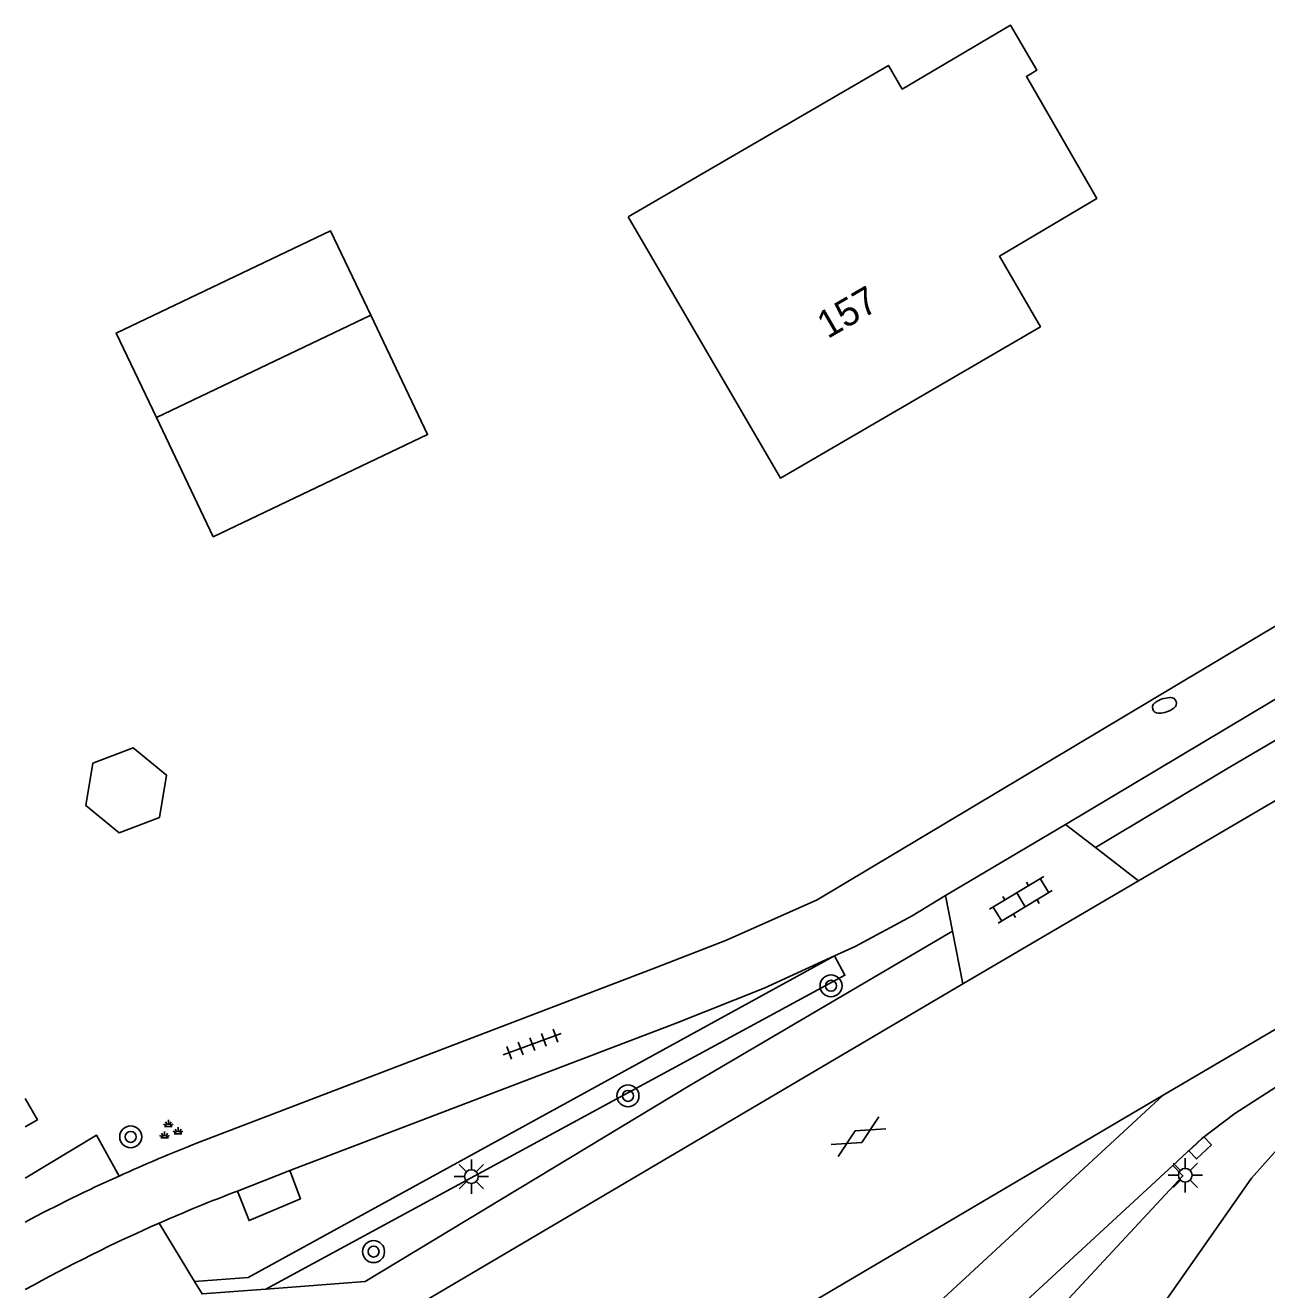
# Model space of a CAD drawing. Extents: x 135999 to 138000, y 396000 to 398501.
# Drawn here: x 136000 to 136045.17, y 397396.92 to 397442.92 of the extents above; entities that cross this region are included whole.
import ezdxf

# ---------------------------------------------------------------- set-up
doc = ezdxf.new("R2010")
doc.units = 0
for name, color, linetype in [('gg-afsc-erfafscheiding', 7, 'Continuous'), ('gg-anno-huisnummerreeks BGT', 7, 'Continuous'), ('gg-bbg-gedigitaliseerde bebouwing', 7, 'Continuous'), ('gg-bbg-gedigitaliseerde bijgebouw', 7, 'Continuous'), ('gg-bbg-hoofdgebouw', 7, 'Continuous'), ('gg-bbg-luifel en loopbrug', 7, 'Continuous'), ('gg-bbg-tussenscheiding', 7, 'Continuous'), ('gg-knt-verharding', 7, 'Continuous'), ('gt-grn-groengrens', 7, 'Continuous'), ('gt-grn-weggrens', 7, 'Continuous'), ('gt-symb-boom', 7, 'Continuous'), ('gt-symb-brandkraan', 7, 'Continuous'), ('gt-symb-gesloten verharding', 7, 'Continuous'), ('gt-symb-groenvak', 7, 'Continuous'), ('gt-symb-klinker verharding', 7, 'Continuous'), ('gt-symb-kolk', 7, 'Continuous'), ('gt-symb-lichtmast', 7, 'Continuous'), ('gt-symb-tegel verharding', 7, 'Continuous')]:
    doc.layers.add(name, color=color, linetype=linetype)

# ---------------------------------------------------------------- blocks, each defined once
blk = doc.blocks.new('gt0-LMAST')
at = {"layer": 'gt-symb-lichtmast'}
for p, q in [((-0.005, 0.246), (-0.005, 0.621)), ((-0.182, 0.173), (-0.447, 0.438)), ((0.172, 0.173), (0.437, 0.438)), ((-0.255, -0.004), (-0.63, -0.004)), ((-0.182, -0.181), (-0.447, -0.446)), ((-0.005, -0.254), (-0.005, -0.629)), ((0.437, -0.446), (0.172, -0.181)), ((0.245, -0.004), (0.62, -0.004))]:
    blk.add_line(p, q, dxfattribs=at)
blk.add_circle((-0.005, -0.004), 0.25, dxfattribs=at)
blk = doc.blocks.new('gt0-KOLK')
at = {"layer": 'gt-symb-kolk'}
blk.add_lwpolyline([(0, 0), (0.375, 0), (0.375, 0.4), (-0.375, 0.4), (-0.375, 0), (0, 0)], dxfattribs=at)
blk = doc.blocks.new('gt0-GESVH1')
at = {"layer": 'gt-symb-gesloten verharding'}
for p, q in [((-0.992, -0.261), (0.008, 0.239)), ((0.008, -0.261), (-0.992, 0.239)), ((0.008, 0.239), (1.008, -0.261)), ((1.008, 0.239), (0.008, -0.261))]:
    blk.add_line(p, q, dxfattribs=at)
blk = doc.blocks.new('gt0-TEG1')
at = {"layer": 'gt-symb-tegel verharding'}
for p, q in [((-1.125, 0), (1.125, 0)), ((-0.9, -0.25), (-0.9, 0.25)), ((-0.45, -0.25), (-0.45, 0.25)), ((0, -0.25), (0, 0.25)), ((0.45, -0.25), (0.45, 0.25)), ((0.9, -0.25), (0.9, 0.25))]:
    blk.add_line(p, q, dxfattribs=at)
blk = doc.blocks.new('gt0-BOOM')
at = {"layer": 'gt-symb-boom'}
for radius in [0.4, 0.2]:
    blk.add_circle((0, 0), radius, dxfattribs=at)
blk = doc.blocks.new('gt0-KL1')
at = {"layer": 'gt-symb-klinker verharding'}
for p, q in [((-1.15, 0.3), (1.15, 0.3)), ((-1, -0.3), (-1, 0.3)), ((-0.5, 0.3), (-0.5, 0.45)), ((0, -0.3), (0, 0.3)), ((0.5, 0.3), (0.5, 0.45)), ((1, -0.3), (1, 0.3)), ((-1.15, -0.3), (1.15, -0.3)), ((-0.5, -0.45), (-0.5, -0.3)), ((0.5, -0.45), (0.5, -0.3))]:
    blk.add_line(p, q, dxfattribs=at)
blk = doc.blocks.new('gt0-BR')
at = {"layer": 'gt-symb-brandkraan'}
for centre, radius, start, end in [((-0.244, 0), 0.206, 107.5669, 252.4331), ((0.599, -2.664), 3, 106.892, 107.5669), ((0, -0.691), 0.938, 73.108, 106.892), ((-0.599, -2.664), 3, 72.4331, 73.108), ((0.244, 0), 0.206, 287.567, 72.4331), ((0.599, 2.664), 3, 252.4331, 253.108), ((0, 0.691), 0.938, 253.108, 286.8921), ((-0.599, 2.664), 3, 286.8921, 287.567)]:
    blk.add_arc(centre, radius, start, end, dxfattribs=at)
blk = doc.blocks.new('gt0-GRVAK')
at = {"layer": 'gt-symb-groenvak'}
for p, q in [((-0.11, 0.189), (-0.228, 0.24)), ((-0.182, 0.153), (0.088, 0.153)), ((-0.091, 0.211), (-0.156, 0.322)), ((-0.047, 0.214), (-0.047, 0.393)), ((-0.004, 0.211), (0.061, 0.322)), ((0.015, 0.189), (0.133, 0.24)), ((0.262, -0.052), (0.197, 0.059)), ((0.305, -0.049), (0.305, 0.13)), ((0.349, -0.052), (0.414, 0.059)), ((-0.245, -0.228), (-0.363, -0.177)), ((-0.318, -0.264), (-0.047, -0.264)), ((-0.226, -0.206), (-0.291, -0.095)), ((-0.183, -0.203), (-0.183, -0.024)), ((-0.139, -0.206), (-0.074, -0.095)), ((-0.12, -0.228), (-0.002, -0.177)), ((0.243, -0.074), (0.125, -0.023)), ((0.17, -0.11), (0.441, -0.11)), ((0.368, -0.074), (0.486, -0.023))]:
    blk.add_line(p, q, dxfattribs=at)

msp = doc.modelspace()

# ---------------------------------------------------------------- linework, layer by layer
at = {"layer": 'gg-afsc-erfafscheiding'}
msp.add_lwpolyline([(136034.915, 397383.125), (136040.139, 397394.158), (136041.281, 397396.216), (136044.621, 397400.983), (136046.233, 397402.786), (136047.93, 397404.329), (136048.285, 397404.881), (136050.6, 397406.625)], dxfattribs=at)
at = {"layer": 'gg-bbg-gedigitaliseerde bebouwing'}
msp.add_line((136000, 397403.878), (136000.44, 397403.1), dxfattribs=at)
at = {"layer": 'gg-bbg-gedigitaliseerde bijgebouw'}
for points in [[(136004.77, 397428.645), (136003.302, 397431.719), (136011.101, 397435.443), (136012.569, 397432.369)], [(136012.569, 397432.369), (136014.638, 397428.036), (136006.839, 397424.312), (136004.77, 397428.645)]]:
    msp.add_lwpolyline(points, dxfattribs=at)
at = {"layer": 'gg-bbg-hoofdgebouw'}
msp.add_line((136000, 397402.851), (136000.44, 397403.1), dxfattribs=at)
msp.add_lwpolyline([(136021.941, 397435.952), (136027.474, 397426.445), (136036.935, 397431.951), (136035.443, 397434.517), (136038.985, 397436.622), (136036.426, 397441.057), (136036.803, 397441.281), (136035.851, 397442.919), (136031.908, 397440.596), (136031.405, 397441.46), (136021.941, 397435.952)], dxfattribs=at)
at = {"layer": 'gg-bbg-luifel en loopbrug'}
msp.add_lwpolyline([(136004.885, 397414.096), (136005.136, 397415.64), (136003.924, 397416.63), (136002.46, 397416.075), (136002.209, 397414.531), (136003.421, 397413.541), (136004.885, 397414.096)], dxfattribs=at)
at = {"layer": 'gg-bbg-tussenscheiding'}
msp.add_line((136004.77, 397428.645), (136012.569, 397432.369), dxfattribs=at)
at = {"layer": 'gg-knt-verharding'}
for p, q in [((136062.854, 397424.872), (136040.505, 397411.798)), ((136037.847, 397413.838), (136033.488, 397411.262)), ((136037.847, 397413.838), (136038.936, 397413.002)), ((136057.047, 397413.204), (136041.407, 397403.997)), ((136038.936, 397413.002), (136040.505, 397411.798)), ((136040.505, 397411.798), (136034.114, 397408.045)), ((136033.742, 397409.959), (136033.488, 397411.262)), ((136034.114, 397408.045), (136033.742, 397409.959)), ((136034.114, 397408.045), (136007.949, 397392.636)), ((136041.407, 397403.997), (136016.686, 397381.184))]:
    msp.add_line(p, q, dxfattribs=at)
for points in [[(136061.001, 397427.084), (136055.647, 397424.344), (136052.775, 397422.753), (136037.847, 397413.838)], [(136006.27, 397402.259), (136022.951, 397408.641), (136025.518, 397409.639), (136028.818, 397411.101), (136049.416, 397423.406)], [(136029.443, 397409.062), (136030.192, 397409.404), (136032.266, 397410.524), (136033.488, 397411.262)], [(136055.565, 397410.224), (136045.98, 397404.594), (136044.014, 397403.328), (136042.813, 397402.416), (136041.76, 397401.439)], [(136009.625, 397401.252), (136023.681, 397406.615), (136026.883, 397407.893), (136029.443, 397409.062)], [(136015.236, 397385.619), (136016.229, 397386.182), (136016.412, 397386.276), (136024.407, 397393.98), (136041.407, 397403.997)], [(136000, 397400.98), (136002.595, 397402.539), (136003.412, 397401.053)], [(136007.722, 397400.51), (136008.145, 397399.432), (136010.012, 397400.231), (136009.625, 397401.252)], [(136041.76, 397401.439), (136042.122, 397401.057), (136031.738, 397389.898), (136015.992, 397375.377), (136013.62, 397373.288)], [(136041.76, 397401.439), (136024.309, 397385.347), (136017.511, 397379.096)]]:
    msp.add_lwpolyline(points, dxfattribs=at)
for centre, radius, start, end in [((136026.306, 397350.789), 55.232, 111.2693, 114.4876), ((136027.418, 397347.716), 58.491, 114.23181, 117.95406), ((136028.757, 397345.175), 59.198, 110.81336, 113.79729), ((136028.644, 397345.303), 59.036, 113.74695, 119.02494)]:
    msp.add_arc(centre, radius, start, end, dxfattribs=at)
at = {"layer": 'gt-grn-groengrens'}
msp.add_line((136004.87, 397399.34), (136006.159, 397397.218), dxfattribs=at)
for points in [[(136038.936, 397413.002), (136043.723, 397415.875), (136064.423, 397428.024)], [(136008.753, 397396.941), (136012.368, 397397.218), (136024.156, 397404.333), (136033.742, 397409.959)], [(136006.159, 397397.218), (136008.112, 397397.367), (136029.443, 397409.062)], [(136029.443, 397409.062), (136029.822, 397408.362), (136008.753, 397396.941)], [(136006.159, 397397.218), (136006.435, 397396.764), (136008.753, 397396.941)]]:
    msp.add_lwpolyline(points, dxfattribs=at)
at = {"layer": 'gt-grn-weggrens'}
msp.add_line((136009.625, 397401.252), (136007.722, 397400.51), dxfattribs=at)

# ---------------------------------------------------------------- block references
at = {"layer": 'gt-symb-boom'}
for p in [(136029.318, 397407.975), (136021.929, 397403.972), (136003.835, 397402.481), (136012.672, 397398.307)]:
    msp.add_blockref('gt0-BOOM', p, dxfattribs=at)
at = {"layer": 'gt-symb-brandkraan', "rotation": -161.58316555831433}
msp.add_blockref('gt0-BR', (136041.448, 397418.177), dxfattribs=at)
at = {"layer": 'gt-symb-gesloten verharding', "rotation": 30.334805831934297}
msp.add_blockref('gt0-GESVH1', (136030.305, 397402.492), dxfattribs=at)
at = {"layer": 'gt-symb-groenvak'}
msp.add_blockref('gt0-GRVAK', (136005.252, 397402.705), dxfattribs=at)
at = {"layer": 'gt-symb-klinker verharding', "rotation": 31.13079914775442}
msp.add_blockref('gt0-KL1', (136036.229, 397411.101), dxfattribs=at)
at = {"layer": 'gt-symb-kolk', "rotation": -136.37742658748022}
msp.add_blockref('gt0-KOLK', (136042.613, 397402.226), dxfattribs=at)
at = {"layer": 'gt-symb-lichtmast'}
for p in [(136016.235, 397401.038), (136042.213, 397401.085)]:
    msp.add_blockref('gt0-LMAST', p, dxfattribs=at)
at = {"layer": 'gt-symb-tegel verharding', "rotation": 20.428617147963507}
msp.add_blockref('gt0-TEG1', (136018.448, 397405.851), dxfattribs=at)

# ---------------------------------------------------------------- texts
at = {"layer": 'gg-anno-huisnummerreeks BGT'}
msp.add_text('157', height=1, rotation=30.2, dxfattribs=at).set_placement((136029.195, 397431.496))

doc.saveas('drawing.dxf')
